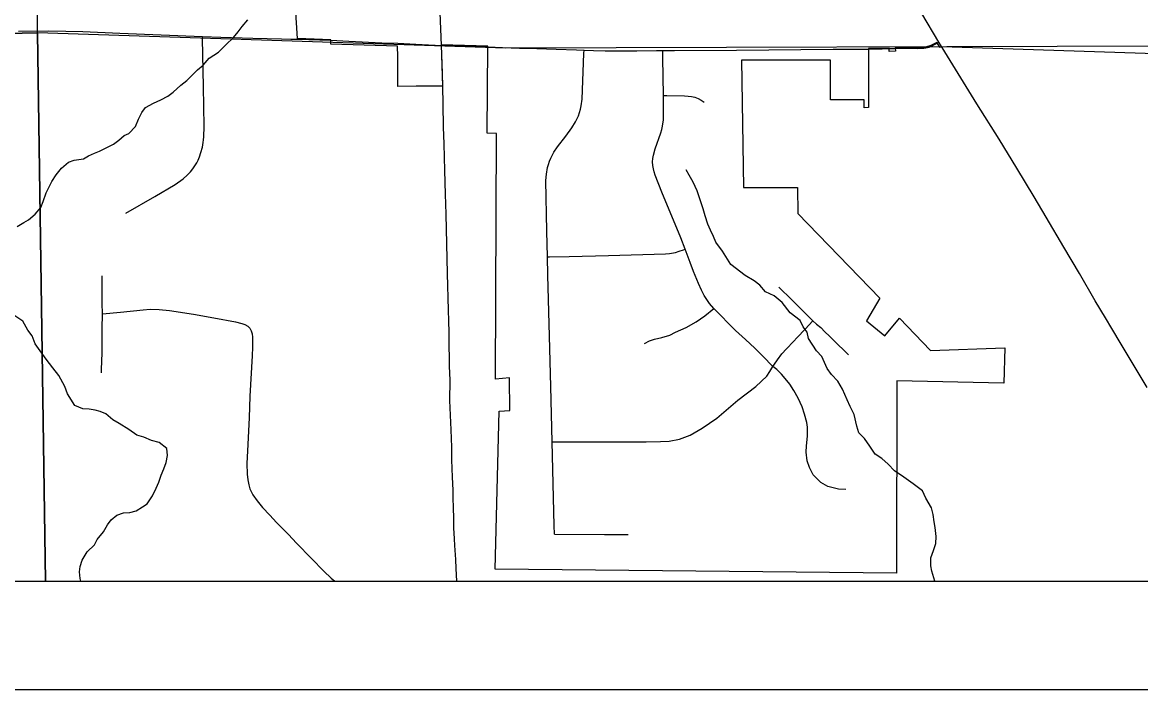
# Model space of a CAD drawing. Extents: x 0 to 34, y -5 to 22.
# Drawn here: x 3.09 to 4.121, y 14 to 14.615 of the extents above; entities that cross this region are included whole.
import ezdxf

# ---------------------------------------------------------------- set-up
doc = ezdxf.new("R2010")
doc.units = 0
for name, color, linetype in [('GM_X_City_Street', 7, 'Continuous'), ('GM_X_Corporation', 7, 'Continuous'), ('GM_X_County_Road', 7, 'Continuous'), ('GM_X_Minor_River', 7, 'Continuous'), ('GM_X_Section', 7, 'Continuous'), ('GM_X_Township_Road', 7, 'Continuous'), ('GM_X_US_Route', 7, 'Continuous'), ('SH_Cut_Line', 7, 'Continuous'), ('SH_Data', 7, 'Continuous')]:
    doc.layers.add(name, color=color, linetype=linetype)

msp = doc.modelspace()

# ---------------------------------------------------------------- linework, layer by layer
at = {"layer": 'GM_X_City_Street'}
for points in [[(2.1, 15.6177), (2.1, 15.3638), (2.1133, 14.5841), (3.104, 14.6056), (3.1044, 15.6177)], [(2.1212, 14.1), (3.1115, 14.1), (3.104, 14.6056), (2.1133, 14.5841)], [(3.1115, 14.1), (4.1551, 14.1), (4.1458, 14.5934), (3.5359, 14.5917), (3.104, 14.6056)]]:
    msp.add_lwpolyline(points, close=True, dxfattribs=at)
for points in [[(3.4766, 14.5941), (3.4752, 14.6244)], [(3.5808, 14.1433), (3.5804, 14.1514), (3.5786, 14.2286), (3.5773, 14.2794), (3.5761, 14.3261), (3.5746, 14.3822), (3.5743, 14.3991), (3.5738, 14.4227), (3.5728, 14.4694), (3.5733, 14.4754), (3.5743, 14.4815), (3.5751, 14.4844), (3.5761, 14.4873), (3.5774, 14.4901), (3.5802, 14.4955), (3.5836, 14.5006), (3.5912, 14.5105), (3.5968, 14.5181), (3.6, 14.5235), (3.6028, 14.5292), (3.6039, 14.5321), (3.6048, 14.5352), (3.6054, 14.5383), (3.6062, 14.5446), (3.6078, 14.5866), (3.608, 14.5898)], [(3.8494, 14.1846), (3.8424, 14.1848), (3.8328, 14.1874), (3.8261, 14.1911), (3.8191, 14.1981), (3.8157, 14.205), (3.8137, 14.211), (3.8127, 14.219), (3.8129, 14.2249), (3.8139, 14.2337), (3.814, 14.2421), (3.8134, 14.2465), (3.8111, 14.2541), (3.809, 14.2608), (3.8054, 14.2689), (3.8015, 14.2758), (3.7978, 14.2818), (3.7933, 14.287), (3.79, 14.291), (3.7856, 14.2951), (3.782, 14.2979), (3.7729, 14.3075), (3.7655, 14.3149), (3.7567, 14.323), (3.7475, 14.3311), (3.7276, 14.3515), (3.7237, 14.356), (3.7187, 14.3636), (3.7163, 14.3684), (3.7136, 14.3746), (3.7089, 14.3857), (3.7058, 14.394), (3.7013, 14.4062), (3.6971, 14.4167), (3.6796, 14.4589), (3.6736, 14.4744), (3.6726, 14.4774), (3.6719, 14.4804), (3.6714, 14.4835), (3.6712, 14.4866), (3.6714, 14.4897), (3.6719, 14.4928), (3.6735, 14.4988), (3.6788, 14.5135), (3.6796, 14.5165), (3.6803, 14.5195), (3.6811, 14.5256), (3.6813, 14.535), (3.6812, 14.5478), (3.6807, 14.5825), (3.6807, 14.5872), (3.6807, 14.5893)], [(3.6812, 14.5478), (3.6843, 14.5478), (3.7006, 14.5476), (3.7039, 14.5474), (3.7071, 14.547), (3.7102, 14.5463), (3.7132, 14.5451), (3.716, 14.5435), (3.7187, 14.5417)], [(3.5743, 14.3991), (3.5762, 14.3991), (3.5944, 14.3995), (3.6305, 14.4004), (3.683, 14.4018), (3.6867, 14.4021), (3.6924, 14.4032), (3.6958, 14.4042), (3.6995, 14.4056), (3.7013, 14.4062)], [(3.7874, 14.3713), (3.7903, 14.3685), (3.7969, 14.3621), (3.802, 14.357), (3.8112, 14.3478), (3.8188, 14.34), (3.8224, 14.3371), (3.8261, 14.3339), (3.83, 14.3301), (3.8342, 14.3259), (3.8425, 14.3178), (3.8468, 14.3136), (3.8517, 14.3088)], [(3.6637, 14.3191), (3.6683, 14.3216), (3.6728, 14.3233), (3.6797, 14.3246), (3.6871, 14.327), (3.6922, 14.3295), (3.702, 14.334), (3.7114, 14.3391), (3.7193, 14.3448), (3.7276, 14.3515)], [(3.5786, 14.2286), (3.5925, 14.2286), (3.6029, 14.2286), (3.6207, 14.2285), (3.6448, 14.2284), (3.6653, 14.2284), (3.6785, 14.2289), (3.6864, 14.2291), (3.696, 14.2309), (3.7059, 14.2347), (3.7168, 14.241), (3.7304, 14.2503), (3.7498, 14.2669), (3.7663, 14.2794), (3.7765, 14.289), (3.7793, 14.2933), (3.782, 14.2979), (3.7836, 14.3002), (3.7863, 14.3042), (3.7902, 14.3098), (3.7946, 14.3143), (3.801, 14.321), (3.8044, 14.3246), (3.8118, 14.3325), (3.8188, 14.34)], [(3.5808, 14.1433), (3.6269, 14.1432), (3.6485, 14.1431)]]:
    msp.add_lwpolyline(points, dxfattribs=at)
at = {"layer": 'GM_X_Corporation'}
msp.add_lwpolyline([(4.1535, 14.5858), (3.9379, 14.5927), (3.9363, 14.5922), (3.9333, 14.5967), (3.9276, 14.5939), (3.9228, 14.5925), (3.9184, 14.592), (3.8949, 14.5919), (3.8951, 14.5889), (3.8891, 14.5885), (3.8892, 14.5917), (3.8702, 14.5912), (3.8701, 14.5367), (3.8662, 14.5366), (3.8661, 14.5438), (3.8352, 14.544), (3.8352, 14.5804), (3.7531, 14.5805), (3.755, 14.4631), (3.8046, 14.4632), (3.8049, 14.4392), (3.8807, 14.3611), (3.8682, 14.3401), (3.8851, 14.3263), (3.8988, 14.3426), (3.9273, 14.3129), (3.9959, 14.3152), (3.9949, 14.2827), (3.8963, 14.2847), (3.896, 14.1075), (3.5259, 14.1112), (3.5296, 14.2567), (3.5395, 14.2573), (3.5392, 14.2874), (3.5263, 14.2863), (3.5272, 14.5129), (3.5187, 14.5131), (3.5193, 14.5933), (3.4764, 14.5946), (3.4775, 14.5566), (3.4533, 14.5564), (3.4362, 14.5562), (3.4362, 14.584), (3.4361, 14.5933), (3.3745, 14.5953), (3.3744, 14.5993), (3.3438, 14.6005), (3.3313, 14.7985)], dxfattribs=at)
at = {"layer": 'GM_X_County_Road'}
for points in [[(3.4777, 14.5561), (3.4774, 14.5686), (3.477, 14.5857), (3.4766, 14.5941)], [(3.4906, 14.1), (3.49, 14.1117), (3.4897, 14.12), (3.4888, 14.133), (3.4885, 14.1392), (3.488, 14.1491), (3.4879, 14.1563), (3.4876, 14.1695), (3.4874, 14.1751), (3.4872, 14.1839), (3.4867, 14.1958), (3.4862, 14.2119), (3.4861, 14.2236), (3.4856, 14.2396), (3.4843, 14.2666), (3.4844, 14.2854), (3.484, 14.2982), (3.4838, 14.3086), (3.4837, 14.3141), (3.4836, 14.3194), (3.4835, 14.3293), (3.4833, 14.3402), (3.4831, 14.35), (3.4822, 14.3839), (3.4816, 14.4112), (3.4808, 14.4384), (3.4802, 14.4569), (3.4796, 14.4786), (3.479, 14.5033), (3.4785, 14.5187), (3.4782, 14.54), (3.4777, 14.5561)]]:
    msp.add_lwpolyline(points, dxfattribs=at)
at = {"layer": 'GM_X_Minor_River'}
msp.add_line((3.9312, 14.1), (3.9286, 14.1092), dxfattribs=at)
for points in [[(3.0854, 14.4272), (3.0914, 14.4307), (3.0959, 14.4331), (3.1019, 14.4385), (3.1071, 14.4447), (3.1093, 14.4501), (3.1122, 14.4581), (3.1173, 14.4685), (3.1214, 14.4746), (3.1262, 14.4808), (3.1326, 14.4863), (3.1379, 14.4883), (3.1466, 14.4896), (3.1511, 14.4923), (3.1568, 14.4947), (3.1613, 14.4967), (3.1741, 14.5031), (3.179, 14.5066), (3.1839, 14.5109), (3.1884, 14.5128), (3.1944, 14.5194), (3.1973, 14.526), (3.2002, 14.5321), (3.2036, 14.5367), (3.2111, 14.5407), (3.2179, 14.5439), (3.2243, 14.5474), (3.2292, 14.5509), (3.2363, 14.5575), (3.2419, 14.5618), (3.2471, 14.5669), (3.2516, 14.5715), (3.2569, 14.5758), (3.2624, 14.5824), (3.2711, 14.5879), (3.2778, 14.5945), (3.2849, 14.6015), (3.289, 14.6065), (3.2927, 14.6115), (3.2979, 14.6177)], [(3.9286, 14.1092), (3.9277, 14.1141), (3.9276, 14.1214), (3.9301, 14.1283), (3.9323, 14.1348), (3.9325, 14.1413), (3.9316, 14.1496), (3.9307, 14.1549), (3.9299, 14.1614), (3.9282, 14.1678), (3.9231, 14.1765), (3.9199, 14.1833), (3.9114, 14.1899), (3.9029, 14.1959), (3.8941, 14.2018), (3.8882, 14.2078), (3.8824, 14.213), (3.8763, 14.217), (3.8715, 14.2246), (3.8665, 14.2317), (3.8614, 14.2369), (3.8594, 14.243), (3.8569, 14.2536), (3.8533, 14.2611), (3.8505, 14.2672), (3.8462, 14.277), (3.8418, 14.2845), (3.836, 14.2905), (3.8321, 14.2961), (3.8273, 14.3071), (3.8223, 14.3123), (3.8148, 14.3239), (3.8136, 14.3296), (3.81, 14.3345), (3.8072, 14.3405), (3.798, 14.3476), (3.7906, 14.357), (3.7832, 14.3633), (3.7751, 14.3669), (3.7701, 14.3729), (3.7647, 14.377), (3.7566, 14.3818), (3.7434, 14.3922), (3.7356, 14.4042), (3.7293, 14.4125), (3.7273, 14.4178), (3.7246, 14.4238), (3.7222, 14.4291), (3.7197, 14.437), (3.7177, 14.4435), (3.7157, 14.4499), (3.7121, 14.4601), (3.7085, 14.468), (3.7049, 14.4744), (3.7022, 14.4793)], [(3.2181, 14.1979), (3.2207, 14.2037), (3.2228, 14.2095), (3.2239, 14.2159), (3.2233, 14.2224), (3.2164, 14.228), (3.2091, 14.2297), (3.2022, 14.2327), (3.1957, 14.2348), (3.1884, 14.24), (3.1795, 14.2455), (3.1737, 14.2488), (3.1672, 14.2544), (3.1618, 14.2566), (3.1572, 14.2577), (3.1518, 14.2587), (3.1458, 14.259), (3.1385, 14.2619), (3.1318, 14.2728), (3.1294, 14.2796), (3.1238, 14.2897), (3.1184, 14.2969), (3.1121, 14.3047), (3.1067, 14.3123), (3.102, 14.319), (3.0992, 14.3262), (3.0952, 14.3314), (3.0905, 14.3397), (3.0824, 14.3453)], [(3.1441, 14.1), (3.1435, 14.1025), (3.143, 14.1086), (3.1436, 14.1136), (3.1454, 14.1193), (3.1498, 14.127), (3.1566, 14.1336), (3.1591, 14.1386), (3.1651, 14.1456), (3.1688, 14.1521), (3.1721, 14.1567), (3.1773, 14.161), (3.1834, 14.163), (3.1891, 14.1635), (3.1952, 14.1648), (3.2008, 14.1687), (3.2053, 14.1714), (3.2101, 14.1788), (3.2134, 14.1857), (3.216, 14.1914), (3.2181, 14.1979)]]:
    msp.add_lwpolyline(points, dxfattribs=at)
at = {"layer": 'GM_X_Section'}
msp.add_lwpolyline([(3.1044, 15.6177), (3.6228, 15.592), (4.1342, 15.5936), (4.1458, 14.5934), (3.5359, 14.5917), (3.104, 14.6056)], close=True, dxfattribs=at)
at = {"layer": 'GM_X_Township_Road'}
for p, q in [((3.344, 14.6), (3.3746, 14.5988)), ((3.8894, 14.5911), (3.8951, 14.5913)), ((3.9381, 14.5921), (3.9351, 14.597))]:
    msp.add_line(p, q, dxfattribs=at)
for points in [[(3.9351, 14.597), (3.9193, 14.6234), (3.9133, 14.6334)], [(3.0867, 14.6071), (3.1147, 14.6075), (3.1458, 14.607), (3.1799, 14.6055), (3.2562, 14.6024)], [(3.1855, 14.4395), (3.2123, 14.4548), (3.231, 14.4658), (3.2385, 14.4711), (3.2421, 14.4743), (3.2453, 14.4776), (3.2474, 14.4803), (3.2492, 14.4829), (3.2509, 14.4857), (3.2523, 14.4882), (3.2536, 14.4913), (3.2548, 14.4952), (3.2562, 14.5004), (3.257, 14.5047), (3.2573, 14.507), (3.2575, 14.5098), (3.2577, 14.5192), (3.2571, 14.5563), (3.2562, 14.6002), (3.2562, 14.6024)], [(3.2562, 14.6024), (3.2732, 14.6017), (3.3026, 14.6008), (3.3291, 14.6001), (3.3377, 14.6), (3.344, 14.6)], [(3.3746, 14.5988), (3.3911, 14.598), (3.4217, 14.5966), (3.4363, 14.5961), (3.4529, 14.5953), (3.4766, 14.5941)], [(3.4766, 14.5941), (3.4843, 14.5939), (3.4897, 14.5938), (3.4935, 14.5938), (3.4974, 14.5937), (3.5044, 14.5935), (3.5195, 14.5928)], [(3.5195, 14.5928), (3.5329, 14.5923), (3.5485, 14.5917), (3.5643, 14.5912), (3.5822, 14.5907), (3.6009, 14.5901), (3.608, 14.5898)], [(3.608, 14.5898), (3.6168, 14.5894), (3.6273, 14.5892), (3.6434, 14.5891), (3.6567, 14.5892), (3.6748, 14.5893), (3.6807, 14.5893)], [(3.6807, 14.5893), (3.6913, 14.5893), (3.7484, 14.5898), (3.8377, 14.5905), (3.8704, 14.5906)], [(3.8704, 14.5906), (3.8827, 14.5909), (3.8894, 14.5911)], [(3.8951, 14.5913), (3.8987, 14.5914), (3.9157, 14.5913), (3.9186, 14.5915), (3.9211, 14.5917), (3.923, 14.5919), (3.9247, 14.5922), (3.9261, 14.5926), (3.9275, 14.5932), (3.9291, 14.5939), (3.9335, 14.5962), (3.9351, 14.597)], [(4.127, 14.2785), (4.1032, 14.3185), (4.0945, 14.333), (4.0886, 14.3428), (4.0792, 14.3587), (4.0646, 14.3839), (4.0503, 14.4079), (4.0339, 14.4358), (4.0228, 14.4544), (4.0069, 14.481), (3.9906, 14.5076), (3.9702, 14.5403), (3.9528, 14.5681), (3.9381, 14.5921)], [(3.1641, 14.3467), (3.1637, 14.3564), (3.1637, 14.3815)], [(3.1641, 14.3467), (3.1806, 14.3482), (3.2015, 14.3504), (3.2079, 14.3509), (3.2164, 14.3507), (3.2258, 14.3495), (3.2479, 14.3463), (3.2667, 14.3429), (3.2867, 14.3391), (3.2926, 14.3376), (3.2954, 14.3366), (3.298, 14.3353), (3.3, 14.3334), (3.3012, 14.3309), (3.3019, 14.328), (3.3022, 14.325), (3.3022, 14.3158), (3.302, 14.3077), (3.3, 14.2706), (3.2993, 14.2507), (3.2978, 14.2203), (3.2972, 14.2085), (3.2974, 14.1986), (3.2979, 14.1936), (3.2989, 14.1889), (3.3, 14.1851), (3.3027, 14.1797), (3.3066, 14.1741), (3.3117, 14.168), (3.3182, 14.1609), (3.3244, 14.154), (3.3354, 14.1432), (3.3429, 14.1351), (3.3566, 14.121), (3.3681, 14.1093), (3.3748, 14.1028), (3.3783, 14.1)], [(3.1631, 14.2921), (3.1632, 14.2957), (3.1635, 14.3024), (3.1638, 14.3112), (3.1637, 14.3237), (3.1638, 14.3328), (3.1641, 14.3467)]]:
    msp.add_lwpolyline(points, dxfattribs=at)
at = {"layer": 'GM_X_US_Route'}
msp.add_lwpolyline([(2.1, 16.5221), (2.1, 14.1), (6.156, 14.1)], dxfattribs=at)
at = {"layer": 'SH_Cut_Line'}
msp.add_lwpolyline([(2.1, 16.5221), (2.1, 14.1), (6.156, 14.1)], dxfattribs=at)
at = {"layer": 'SH_Data'}
for p, q in [((2.1, 14.1), (8.9, 14.1)), ((2, 14), (9, 14))]:
    msp.add_line(p, q, dxfattribs=at)

doc.saveas('drawing.dxf')
